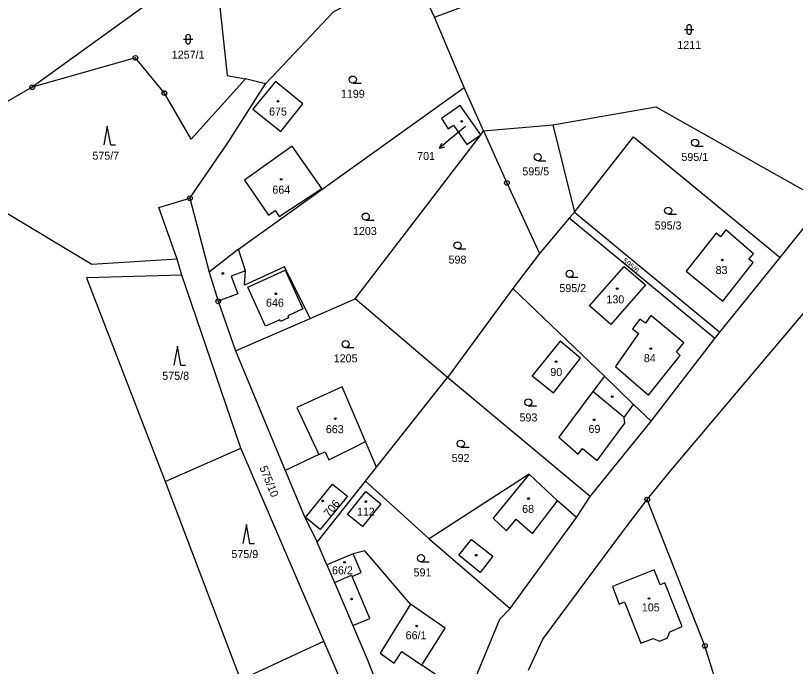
# Model space of a CAD drawing. Extents: x -680203 to -673936, y -1102717 to -1093650.
# Drawn here: x -677049.6 to -676883.9, y -1096290.1 to -1096151.9 of the extents above; entities that cross this region are included whole.
import ezdxf

# ---------------------------------------------------------------- set-up
doc = ezdxf.new("R2010")
doc.units = 0
for name, color, linetype in [('_Ideová část', 7, 'Continuous'), ('SOxx02xx_Koleje_param další_Popis10', 7, 'Continuous'), ('SOxx02xx_Staničení_Popis10', 7, 'Continuous'), ('SOxxxxxx_Koleje_hlavní_body_Popis10', 7, 'Continuous'), ('SOxxxxxx_Koleje_param další_Popis10', 7, 'Continuous'), ('SOxxxxxx_Osa_bod_P', 7, 'Continuous'), ('SOxxxxxx_Staničení_Popis10', 7, 'Continuous'), ('x_prac', 7, 'Continuous')]:
    doc.layers.add(name, color=color, linetype=linetype)

msp = doc.modelspace()

# ---------------------------------------------------------------- linework, layer by layer
at = {"layer": '_Ideová část'}
msp.add_circle((-677321.69, -1096651.16), 1076.75, dxfattribs=at)
at = {"layer": 'SOxx02xx_Koleje_param další_Popis10'}
for centre, radius in [((-677024.12, -1096160.84), 0.5), ((-677024.12, -1096160.84), 0.0303), ((-677046.04, -1096167.08), 0.5), ((-677046.04, -1096167.08), 0.0303), ((-677017.98, -1096168.32), 0.5), ((-677017.98, -1096168.32), 0.5), ((-677017.98, -1096168.32), 0.0303), ((-677017.98, -1096168.32), 0.0303), ((-676945.21, -1096187.4), 0.5), ((-676945.21, -1096187.4), 0.0303), ((-677012.57, -1096190.66), 0.5), ((-677012.57, -1096190.66), 0.0303), ((-677006.54, -1096212.56), 0.5), ((-677006.54, -1096212.56), 0.0303), ((-676915.42, -1096254.66), 0.5), ((-676915.42, -1096254.66), 0.0303), ((-676903.16, -1096285.77), 0.5), ((-676903.16, -1096285.77), 0.0303)]:
    msp.add_circle(centre, radius, dxfattribs=at)
at = {"layer": 'SOxx02xx_Staničení_Popis10'}
for p, q in [((-676954.01, -1096175.39), (-676957.21, -1096178.06)), ((-676957.21, -1096178.06), (-676959.51, -1096179.99)), ((-676959.51, -1096179.99), (-676959.06, -1096178.96)), ((-676959.51, -1096179.99), (-676958.42, -1096179.73))]:
    msp.add_line(p, q, dxfattribs=at)
at = {"layer": 'SOxxxxxx_Koleje_hlavní_body_Popis10'}
for p, q in [((-676907.5, -1096154.82), (-676905.5, -1096154.82)), ((-676907, -1096154.32), (-676907, -1096155.32)), ((-676906, -1096155.32), (-676906, -1096154.32)), ((-677013.94, -1096156.88), (-677011.94, -1096156.88)), ((-677013.44, -1096156.38), (-677013.44, -1096157.38)), ((-677012.44, -1096157.38), (-677012.44, -1096156.38)), ((-676977.95, -1096166.2), (-676976.2, -1096166.2)), ((-677030.13, -1096175.34), (-677030.88, -1096179.34)), ((-677029.38, -1096179.34), (-677030.13, -1096175.34)), ((-677029.38, -1096179.34), (-677028.38, -1096179.34)), ((-676905.24, -1096179.61), (-676903.49, -1096179.61)), ((-676938.67, -1096182.68), (-676936.92, -1096182.68)), ((-676975.2, -1096195.3), (-676973.45, -1096195.3)), ((-676910.96, -1096194.04), (-676909.21, -1096194.04)), ((-676955.71, -1096201.43), (-676953.96, -1096201.43)), ((-676931.88, -1096207.46), (-676930.13, -1096207.46)), ((-677015.23, -1096222.1), (-677015.98, -1096226.1)), ((-677014.48, -1096226.1), (-677015.23, -1096222.1)), ((-676979.48, -1096222.4), (-676977.73, -1096222.4)), ((-677014.48, -1096226.1), (-677013.48, -1096226.1)), ((-676940.67, -1096234.76), (-676938.92, -1096234.76)), ((-676955.01, -1096243.55), (-676953.26, -1096243.55)), ((-677000.56, -1096259.98), (-677001.31, -1096263.98)), ((-676999.81, -1096263.98), (-677000.56, -1096259.98)), ((-676999.81, -1096263.98), (-676998.81, -1096263.98)), ((-676963.47, -1096267.87), (-676961.72, -1096267.87))]:
    msp.add_line(p, q, dxfattribs=at)
for centre in [(-676977.95, -1096165.45), (-676905.24, -1096178.86), (-676938.67, -1096181.93), (-676910.96, -1096193.29), (-676975.2, -1096194.55), (-676955.71, -1096200.68), (-676931.88, -1096206.71), (-676979.48, -1096221.65), (-676940.67, -1096234.01), (-676955.01, -1096242.8), (-676963.47, -1096267.12)]:
    msp.add_circle(centre, 0.75, dxfattribs=at)
for centre, start, end in [((-676906.5, -1096154.32), 0, 180), ((-676906.5, -1096155.32), 180, 359.9879), ((-677012.94, -1096156.38), 0, 180), ((-677012.94, -1096157.38), 180, 359.9879)]:
    msp.add_arc(centre, 0.5, start, end, dxfattribs=at)
at = {"layer": 'SOxxxxxx_Koleje_param další_Popis10'}
for centre in [(-676993.86, -1096170.07), (-676954.84, -1096174.33), (-676993.17, -1096186.66), (-676899.44, -1096203.77), (-677005.55, -1096206.64), (-676921.79, -1096209.87), (-676994.3, -1096210.96), (-676914.65, -1096222.6), (-676934.77, -1096225.39), (-676922.85, -1096232.83), (-676981.65, -1096237.48), (-676926.69, -1096237.73), (-676984.37, -1096254.96), (-676975.2, -1096255.1), (-676940.64, -1096254.45), (-676951.76, -1096266.49), (-676979.72, -1096268.02), (-676978.2, -1096275.81), (-676915.02, -1096275.69), (-676964.37, -1096281.52)]:
    msp.add_circle(centre, 0.175, dxfattribs=at)
at = {"layer": 'SOxxxxxx_Staničení_Popis10'}
for p, q in [((-677000.75, -1096206.06), (-677003.76, -1096207.2)), ((-677000.25, -1096209.56), (-676992.33, -1096205.93)), ((-676992.33, -1096205.93), (-676988.56, -1096214.17)), ((-677003.76, -1096207.2), (-677002.35, -1096210.98)), ((-676996.48, -1096217.84), (-677000.25, -1096209.56)), ((-677002.35, -1096210.98), (-677006.54, -1096212.56)), ((-676988.56, -1096214.17), (-676991.77, -1096215.65)), ((-676993.49, -1096216.46), (-676996.48, -1096217.84)), ((-676993.31, -1096216.86), (-676993.49, -1096216.46)), ((-676991.58, -1096216.06), (-676993.31, -1096216.86)), ((-676991.77, -1096215.65), (-676991.58, -1096216.06)), ((-676920.34, -1096237.24), (-676926.93, -1096231.71)), ((-676977.89, -1096243.67), (-676975.28, -1096242.36)), ((-676985.14, -1096245.11), (-676983.86, -1096244.51)), ((-676983.86, -1096244.51), (-676983.04, -1096246.21)), ((-676981.24, -1096245.34), (-676977.89, -1096243.67)), ((-676983.04, -1096246.21), (-676981.24, -1096245.34)), ((-676940.51, -1096249.3), (-676948.15, -1096258.61)), ((-676939.78, -1096261.88), (-676934.46, -1096254.91)), ((-676948.15, -1096258.61), (-676945.29, -1096261.31)), ((-676945.29, -1096261.31), (-676943.25, -1096258.81)), ((-676943.25, -1096258.81), (-676939.78, -1096261.88)), ((-676955.4, -1096266.5), (-676952.73, -1096263.19)), ((-676952.73, -1096263.19), (-676948.21, -1096266.69)), ((-676950.9, -1096270.16), (-676955.4, -1096266.5)), ((-676948.21, -1096266.69), (-676950.9, -1096270.16)), ((-676974.36, -1096279.92), (-676978.1, -1096271)), ((-676965.72, -1096276.88), (-676972.16, -1096287.29)), ((-676977.94, -1096281.41), (-676974.36, -1096279.92)), ((-676972.16, -1096287.29), (-676969.19, -1096289.43)), ((-676969.19, -1096289.43), (-676967.52, -1096286.93)), ((-676967.52, -1096286.93), (-676963.28, -1096289.83))]:
    msp.add_line(p, q, dxfattribs=at)
at = {"layer": 'x_prac'}
for p, q in [((-676960.61, -1096152.19), (-676924.54, -1096138.7)), ((-677006.68, -1096145.54), (-677004.68, -1096164.58)), ((-677019.57, -1096147.94), (-677046.04, -1096167.08)), ((-676954.33, -1096167.14), (-676960.61, -1096152.19)), ((-677004.68, -1096164.58), (-677000.75, -1096165.32)), ((-676996.47, -1096166.38), (-677000.75, -1096165.32)), ((-676996.47, -1096166.38), (-677000.75, -1096165.32)), ((-677046.04, -1096167.08), (-677071.77, -1096181.72)), ((-677046.04, -1096167.08), (-677071.77, -1096181.72)), ((-677002.21, -1096201.47), (-676954.33, -1096167.14)), ((-676950.2, -1096176.35), (-676954.33, -1096167.14)), ((-676950.2, -1096176.35), (-676935.46, -1096175.07)), ((-676950.2, -1096176.35), (-676935.46, -1096175.07)), ((-676935.46, -1096175.07), (-676930.86, -1096193.61)), ((-677012.57, -1096190.66), (-677008.47, -1096206.39)), ((-677012.57, -1096190.66), (-677008.47, -1096206.39)), ((-676887.2, -1096203.25), (-676877.73, -1096191.46)), ((-676931.99, -1096194.87), (-676930.86, -1096193.61)), ((-676930.86, -1096193.61), (-676899.98, -1096219.09)), ((-676931.99, -1096194.87), (-676938.3, -1096202.39)), ((-676901.03, -1096220.46), (-676931.99, -1096194.87)), ((-677002.21, -1096201.47), (-677008.47, -1096206.39)), ((-677014.24, -1096206.99), (-677015.3, -1096203.6)), ((-676938.3, -1096202.39), (-676943.98, -1096209.87)), ((-676899.98, -1096219.09), (-676887.2, -1096203.25)), ((-677001.76, -1096243.77), (-677014.24, -1096206.99)), ((-676943.98, -1096209.87), (-676957.85, -1096228.71)), ((-676924.52, -1096228.45), (-676943.98, -1096209.87)), ((-676986.99, -1096216.19), (-676977.47, -1096212.05)), ((-676957.85, -1096228.71), (-676977.47, -1096212.05)), ((-676957.85, -1096228.71), (-676977.47, -1096212.05)), ((-677002.88, -1096223.11), (-676986.99, -1096216.19)), ((-676901.03, -1096220.46), (-676899.98, -1096219.09)), ((-676914.56, -1096238.02), (-676901.03, -1096220.46)), ((-677002.88, -1096223.11), (-676992.34, -1096248.48)), ((-677002.88, -1096223.11), (-676992.34, -1096248.48)), ((-676918.32, -1096234.46), (-676924.52, -1096228.45)), ((-676972.95, -1096247.81), (-676957.85, -1096228.71)), ((-676972.95, -1096247.81), (-676957.85, -1096228.71)), ((-676927.51, -1096254.05), (-676957.85, -1096228.71)), ((-676914.56, -1096238.02), (-676918.32, -1096234.46)), ((-676927.51, -1096254.05), (-676914.56, -1096238.02)), ((-677017.84, -1096250.87), (-677001.76, -1096243.77)), ((-676984.11, -1096284.76), (-677001.76, -1096243.77)), ((-676975.27, -1096250.74), (-676972.95, -1096247.81)), ((-676975.27, -1096250.74), (-676972.95, -1096247.81)), ((-676985.55, -1096263.73), (-676975.27, -1096250.74)), ((-676985.55, -1096263.73), (-676975.27, -1096250.74)), ((-676961.71, -1096263.01), (-676975.27, -1096250.74)), ((-676930.45, -1096258.46), (-676927.51, -1096254.05)), ((-676944.55, -1096277.81), (-676930.45, -1096258.46)), ((-676961.71, -1096263.01), (-676944.55, -1096277.81)), ((-676983.44, -1096268.57), (-676985.55, -1096263.73)), ((-676977.85, -1096266.23), (-676983.44, -1096268.57)), ((-676983.44, -1096268.57), (-676981.85, -1096272.3)), ((-676980.27, -1096293.61), (-676984.11, -1096284.76))]:
    msp.add_line(p, q, dxfattribs=at)
for points in [[(-676960.61, -1096152.19), (-676965.14, -1096142.31), (-676982.08, -1096151.05), (-676996.47, -1096166.38)], [(-677017.98, -1096168.32), (-677024.12, -1096160.84), (-677046.04, -1096167.08)], [(-677017.98, -1096168.32), (-677024.12, -1096160.84), (-677046.04, -1096167.08)], [(-677000.75, -1096165.32), (-677012.29, -1096178.08), (-677017.98, -1096168.32)], [(-677000.75, -1096165.32), (-677012.29, -1096178.08), (-677017.98, -1096168.32)], [(-677012.57, -1096190.66), (-677004.5, -1096178.88), (-676996.47, -1096166.38)], [(-677012.57, -1096190.66), (-677004.5, -1096178.88), (-676996.47, -1096166.38)], [(-676994.37, -1096165.89), (-676999.16, -1096171.77), (-676993.27, -1096176.5), (-676988.56, -1096170.63), (-676994.37, -1096165.89)], [(-676959.13, -1096173.72), (-676957.69, -1096175.94), (-676956.53, -1096175.14), (-676953.73, -1096179.26), (-676950.75, -1096177.19), (-676955.15, -1096170.96), (-676959.13, -1096173.72)], [(-676935.46, -1096175.07), (-676913.59, -1096171.23), (-676877.73, -1096191.46)], [(-676935.46, -1096175.07), (-676913.59, -1096171.23), (-676877.73, -1096191.46)], [(-676977.47, -1096212.05), (-676950.75, -1096177.19), (-676950.2, -1096176.35)], [(-676977.47, -1096212.05), (-676950.75, -1096177.19), (-676950.2, -1096176.35)], [(-676950.2, -1096176.35), (-676945.21, -1096187.4), (-676938.3, -1096202.39)], [(-676930.86, -1096193.61), (-676918.33, -1096177.62), (-676887.2, -1096203.25)], [(-676993.6, -1096194.56), (-676984.53, -1096188.57), (-676990.87, -1096179.63), (-677000.97, -1096186.79), (-676995.83, -1096194.23), (-676994.45, -1096193.28), (-676993.6, -1096194.56)], [(-677015.3, -1096203.6), (-677033.42, -1096204.76), (-677071.77, -1096181.72)], [(-677015.3, -1096203.6), (-677019.18, -1096192.62), (-677012.57, -1096190.66)], [(-676907.16, -1096206.17), (-676899.33, -1096212.52), (-676892.88, -1096204.33), (-676893.79, -1096203.59), (-676892.83, -1096202.48), (-676898.71, -1096197.34), (-676899.85, -1096198.84), (-676900.76, -1096198.1), (-676907.16, -1096206.17)], [(-676986.99, -1096216.19), (-676992.45, -1096205.23), (-677000.95, -1096209.1), (-677000.75, -1096206.06), (-677002.21, -1096201.47)], [(-676915.42, -1096254.66), (-676910.78, -1096248.93), (-676870.74, -1096201.53)], [(-676927.68, -1096213.49), (-676920.33, -1096205.14), (-676915.78, -1096209.07), (-676923.14, -1096217.47), (-676927.68, -1096213.49)], [(-677014.24, -1096206.99), (-677034.51, -1096207.58), (-677017.84, -1096250.87)], [(-677008.47, -1096206.39), (-677006.54, -1096212.56), (-677002.88, -1096223.11)], [(-677008.47, -1096206.39), (-677006.54, -1096212.56), (-677002.88, -1096223.11)], [(-676922.15, -1096226.4), (-676915.11, -1096232.46), (-676908.38, -1096224.06), (-676909.21, -1096223.32), (-676907.61, -1096221.39), (-676914.62, -1096215.6), (-676915.74, -1096217.18), (-676916.95, -1096216.33), (-676918.55, -1096218.41), (-676917.25, -1096219.38), (-676922.15, -1096226.4)], [(-676933.92, -1096220.99), (-676939.84, -1096228.36), (-676935.32, -1096232.01), (-676929.55, -1096224.67), (-676933.92, -1096220.99)], [(-676924.52, -1096228.45), (-676926.93, -1096231.71), (-676934.19, -1096241.41), (-676930.11, -1096245.05), (-676929.16, -1096243.8), (-676926.06, -1096246.4), (-676920.19, -1096238.46), (-676920.34, -1096237.24), (-676918.32, -1096234.46)], [(-676972.95, -1096247.81), (-676975.28, -1096242.36), (-676980.24, -1096230.74), (-676989.83, -1096235.09), (-676985.14, -1096245.11), (-676992.34, -1096248.48)], [(-676992.34, -1096248.48), (-676988.31, -1096258.16), (-676985.55, -1096263.73)], [(-676992.34, -1096248.48), (-676988.31, -1096258.16), (-676985.55, -1096263.73)], [(-676930.45, -1096258.46), (-676934.46, -1096254.91), (-676940.51, -1096249.3), (-676961.71, -1096263.01)], [(-677017.84, -1096250.87), (-677001.78, -1096293), (-676984.11, -1096284.76)], [(-676984.86, -1096261), (-676988, -1096258.45), (-676982.24, -1096251.39), (-676979.1, -1096253.94), (-676984.86, -1096261)], [(-676975.17, -1096252.97), (-676972, -1096255.55), (-676975.89, -1096260.4), (-676979.09, -1096257.83), (-676975.17, -1096252.97)], [(-676940.64, -1096290.9), (-676937.56, -1096284.32), (-676921.21, -1096262.32), (-676915.42, -1096254.66)], [(-676893.17, -1096317.85), (-676903.16, -1096285.77), (-676915.42, -1096254.66)], [(-676981.85, -1096272.3), (-676978.2, -1096270.76), (-676978.1, -1096271), (-676976.15, -1096270.18), (-676977.85, -1096266.23)], [(-676953.54, -1096296.49), (-676963.28, -1096289.83), (-676958.34, -1096282.02), (-676965.72, -1096276.88), (-676975.38, -1096265.53), (-676977.85, -1096266.23)], [(-676910.59, -1096282.78), (-676907.96, -1096281.66), (-676911.64, -1096272.37), (-676912.68, -1096272.78), (-676913.94, -1096269.6), (-676922.82, -1096273.11), (-676921.35, -1096276.87), (-676920.25, -1096276.43), (-676916.79, -1096285.18), (-676914.14, -1096284.16), (-676912.79, -1096284.76), (-676911.17, -1096284.13), (-676910.59, -1096282.78)], [(-676981.85, -1096272.3), (-676977.94, -1096281.41), (-676974.93, -1096288.6), (-676962.74, -1096319.41)], [(-676953.54, -1096296.49), (-676946.74, -1096280.09), (-676944.55, -1096277.81)]]:
    msp.add_lwpolyline(points, dxfattribs=at)

# ---------------------------------------------------------------- texts
at = {"layer": 'SOxxxxxx_Osa_bod_P'}
for s, p in [('1211', (-676909.02, -1096158.95)), ('1257/1', (-677016.41, -1096161.01)), ('1199', (-676980.48, -1096169.32)), ('675', (-676995.74, -1096173.09)), ('575/7', (-677033.27, -1096182.47)), ('701', (-676964.29, -1096182.54)), ('595/1', (-676908.15, -1096182.74)), ('595/5', (-676941.93, -1096185.8)), ('664', (-676995.05, -1096189.69)), ('1203', (-676977.92, -1096198.46)), ('595/3', (-676913.81, -1096197.3)), ('598', (-676957.61, -1096204.55)), ('83', (-676900.89, -1096206.77)), ('595/2', (-676934.07, -1096210.6)), ('646', (-676996.4, -1096213.7)), ('130', (-676924.08, -1096212.99)), ('1205', (-676982.01, -1096225.52)), ('84', (-676916.12, -1096225.48)), ('90', (-676935.99, -1096228.42)), ('575/8', (-677018.43, -1096229.23)), ('593', (-676942.54, -1096238.08)), ('663', (-676983.68, -1096240.57)), ('69', (-676927.88, -1096240.51)), ('592', (-676956.95, -1096246.68)), ('112', (-676977.08, -1096258.1)), ('68', (-676941.98, -1096257.51)), ('575/9', (-677003.74, -1096267.1)), ('66/2', (-676982.38, -1096270.55)), ('591', (-676965.04, -1096271)), ('105', (-676916.55, -1096278.43)), ('66/1', (-676966.73, -1096284.35))]:
    msp.add_text(s, height=1.7, dxfattribs=at).set_placement(p)
for s, height, rotation, p in [('595/6', 1.14, 320, (-676920.77, -1096204.13)), ('575/10', 1.7, 292, (-676997.82, -1096247.89)), ('706', 1.7, 50, (-676982.99, -1096258.51))]:
    msp.add_text(s, height=height, rotation=rotation, dxfattribs=at).set_placement(p)

doc.saveas('drawing.dxf')
